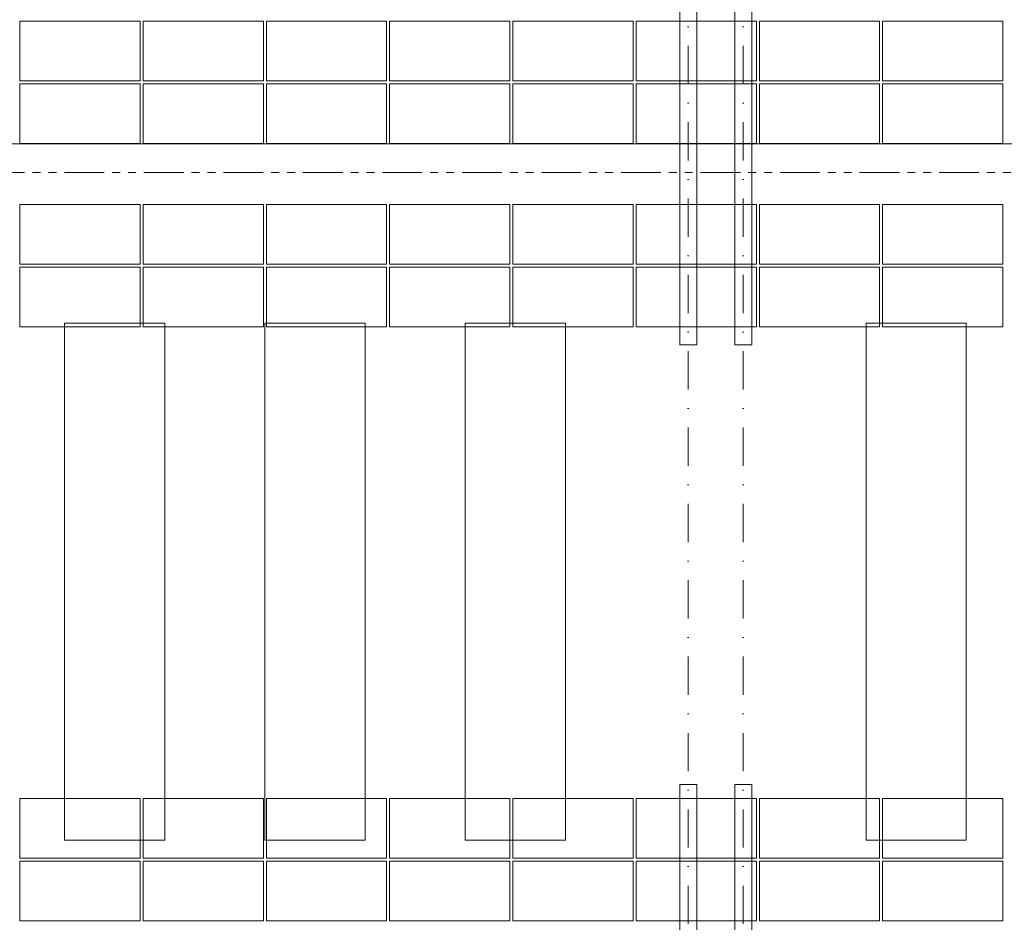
# Model space of a CAD drawing. Header units: millimetres. Extents: x -916886 to 3713765, y -2985421 to 1675785.
# Tile 594 of 656: x 371327 to 381155, y 153930 to 162940. Entities that reach past the tile are written whole.
import ezdxf

# ---------------------------------------------------------------- set-up
doc = ezdxf.new("R2010")
doc.units = ezdxf.units.MM
for name, pattern in [('CENTERX2', [101.6, 63.5, -12.7, 12.7, -12.7]), ('DASHDOT', [25.4, 12.7, -6.35, 0, -6.35]), ('PHANTOM2', [31.75, 15.875, -3.175, 3.175, -3.175, 3.175, -3.175])]:
    doc.linetypes.add(name, pattern=pattern)
for name, color, linetype, lineweight in [('A99_FVE', 30, 'Continuous', 5), ('A99_S_kce-demolice', 30, 'Continuous', 20), ('A99_S_kce-pohl', 7, 'Continuous', 5), ('A99_S_osy', 1, 'CENTERX2', 5)]:
    doc.layers.add(name, color=color, linetype=linetype, lineweight=lineweight)

msp = doc.modelspace()

# ---------------------------------------------------------------- linework, layer by layer
at = {"layer": 'A99_FVE', "linetype": 'Continuous', "lineweight": 15, "ltscale": 2}
for points in [[(377915, 163710), (378085, 163710), (378085, 159695), (377915, 159695)], [(378465, 163710), (378635, 163710), (378635, 159695), (378465, 159695)], [(377915, 155305), (378085, 155305), (378085, 149540), (377915, 149540)], [(378465, 155305), (378635, 155305), (378635, 149540), (378465, 149540)]]:
    msp.add_lwpolyline(points, close=True, dxfattribs=at)
at = {"layer": 'A99_FVE', "lineweight": 5, "ltscale": 2}
for points in [[(371330, 162330), (371330, 162925), (372530, 162925), (372530, 162330)], [(372560, 162330), (372560, 162925), (373760, 162925), (373760, 162330)], [(373790, 162330), (373790, 162925), (374990, 162925), (374990, 162330)], [(375020, 162330), (375020, 162925), (376220, 162925), (376220, 162330)], [(377450, 162330), (377450, 162925), (376250, 162925), (376250, 162330)], [(378680, 162330), (378680, 162925), (377480, 162925), (377480, 162330)], [(379910, 162330), (379910, 162925), (378710, 162925), (378710, 162330)], [(381140, 162330), (381140, 162925), (379940, 162925), (379940, 162330)], [(371330, 161705), (371330, 162300), (372530, 162300), (372530, 161705)], [(372560, 161705), (372560, 162300), (373760, 162300), (373760, 161705)], [(373790, 161705), (373790, 162300), (374990, 162300), (374990, 161705)], [(375020, 161705), (375020, 162300), (376220, 162300), (376220, 161705)], [(377450, 161705), (377450, 162300), (376250, 162300), (376250, 161705)], [(378680, 161705), (378680, 162300), (377480, 162300), (377480, 161705)], [(379910, 161705), (379910, 162300), (378710, 162300), (378710, 161705)], [(381140, 161705), (381140, 162300), (379940, 162300), (379940, 161705)], [(371330, 160500), (371330, 161095), (372530, 161095), (372530, 160500)], [(372560, 160500), (372560, 161095), (373760, 161095), (373760, 160500)], [(373790, 160500), (373790, 161095), (374990, 161095), (374990, 160500)], [(375020, 160500), (375020, 161095), (376220, 161095), (376220, 160500)], [(377450, 160500), (377450, 161095), (376250, 161095), (376250, 160500)], [(378680, 160500), (378680, 161095), (377480, 161095), (377480, 160500)], [(379910, 160500), (379910, 161095), (378710, 161095), (378710, 160500)], [(381140, 160500), (381140, 161095), (379940, 161095), (379940, 160500)], [(371330, 159875), (371330, 160470), (372530, 160470), (372530, 159875)], [(372560, 159875), (372560, 160470), (373760, 160470), (373760, 159875)], [(373790, 159875), (373790, 160470), (374990, 160470), (374990, 159875)], [(375020, 159875), (375020, 160470), (376220, 160470), (376220, 159875)], [(377450, 159875), (377450, 160470), (376250, 160470), (376250, 159875)], [(378680, 159875), (378680, 160470), (377480, 160470), (377480, 159875)], [(379910, 159875), (379910, 160470), (378710, 160470), (378710, 159875)], [(381140, 159875), (381140, 160470), (379940, 160470), (379940, 159875)], [(371330, 155165), (371330, 154570), (372530, 154570), (372530, 155165)], [(372560, 155165), (372560, 154570), (373760, 154570), (373760, 155165)], [(373790, 155165), (373790, 154570), (374990, 154570), (374990, 155165)], [(375020, 155165), (375020, 154570), (376220, 154570), (376220, 155165)], [(377450, 155165), (377450, 154570), (376250, 154570), (376250, 155165)], [(378680, 155165), (378680, 154570), (377480, 154570), (377480, 155165)], [(379910, 155165), (379910, 154570), (378710, 154570), (378710, 155165)], [(381140, 155165), (381140, 154570), (379940, 154570), (379940, 155165)], [(371330, 153945), (371330, 154540), (372530, 154540), (372530, 153945)], [(372560, 153945), (372560, 154540), (373760, 154540), (373760, 153945)], [(373790, 153945), (373790, 154540), (374990, 154540), (374990, 153945)], [(375020, 153945), (375020, 154540), (376220, 154540), (376220, 153945)], [(377450, 153945), (377450, 154540), (376250, 154540), (376250, 153945)], [(378680, 153945), (378680, 154540), (377480, 154540), (377480, 153945)], [(379910, 153945), (379910, 154540), (378710, 154540), (378710, 153945)], [(381140, 153945), (381140, 154540), (379940, 154540), (379940, 153945)]]:
    msp.add_lwpolyline(points, close=True, dxfattribs=at)
at = {"layer": 'A99_S_kce-demolice', "linetype": 'PHANTOM2', "lineweight": 9, "ltscale": 25}
msp.add_lwpolyline([(307480, 161415), (438810, 161415)], dxfattribs=at)
at = {"layer": 'A99_S_kce-demolice', "linetype": 'Continuous', "lineweight": 9}
for points in [[(371775, 159910), (372775, 159910), (372775, 154750), (371775, 154750)], [(373775, 159910), (374775, 159910), (374775, 154750), (373775, 154750)], [(375775, 159910), (376775, 159910), (376775, 154750), (375775, 154750)], [(379775, 159910), (380775, 159910), (380775, 154750), (379775, 154750)]]:
    msp.add_lwpolyline(points, close=True, dxfattribs=at)
at = {"layer": 'A99_S_kce-pohl', "linetype": 'Continuous'}
msp.add_lwpolyline([(438875.5, 161700), (299400, 161700)], dxfattribs=at)
at = {"layer": 'A99_S_osy', "linetype": 'DASHDOT', "lineweight": 5, "ltscale": 30}
for points in [[(378000, 264800), (378000, 146890)], [(378550, 264800), (378550, 146890)]]:
    msp.add_lwpolyline(points, dxfattribs=at)

doc.saveas('drawing.dxf')
